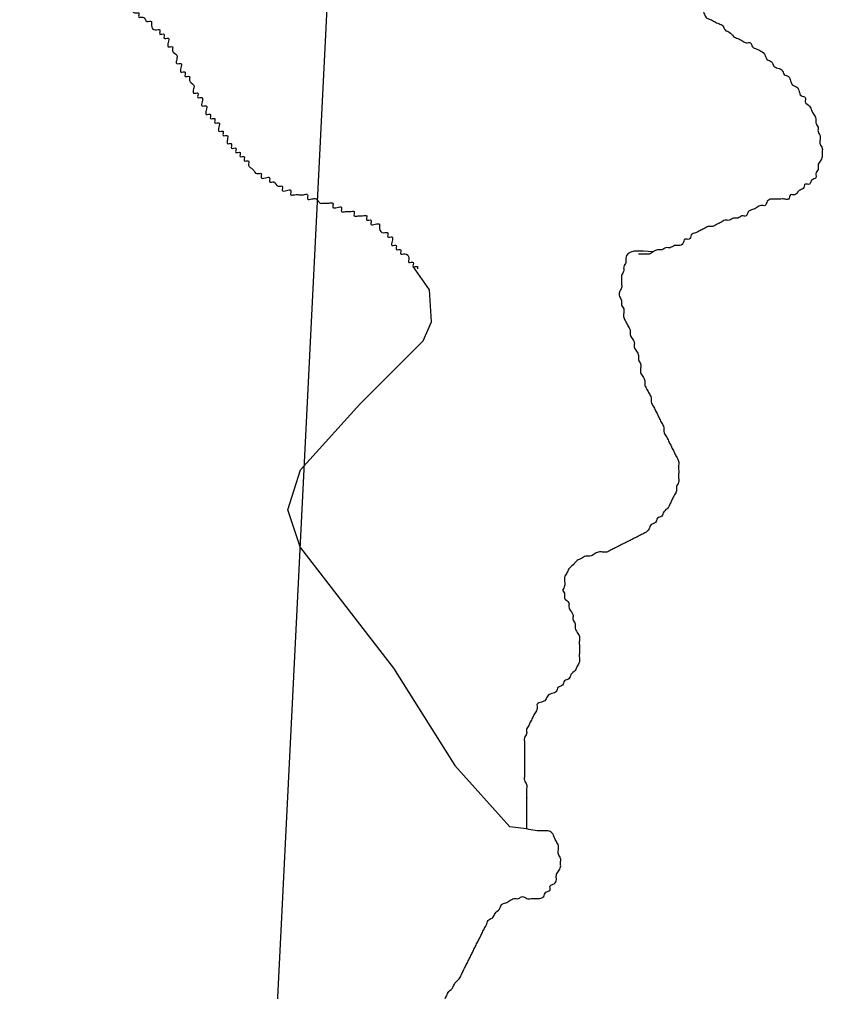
# Model space of a CAD drawing. Extents: x 813775 to 1157140, y 1757555 to 1979907.
# Drawn here: x 1041747 to 1042808, y 1862803 to 1864086 of the extents above; entities that cross this region are included whole.
import ezdxf

# ---------------------------------------------------------------- set-up
doc = ezdxf.new("R2010")
doc.units = 0
doc.layers.add('Level 35', color=7, linetype='Continuous')
doc.layers.add('Level 5', color=7, linetype='Continuous')

msp = doc.modelspace()

# ---------------------------------------------------------------- linework, layer by layer
at = {"layer": 'Level 35'}
for points in [[(1042118.1, 1863388.6), (1042101.4, 1863438.8), (1042118.1, 1863491.8), (1042196.2, 1863578.4), (1042279.9, 1863662.1), (1042291.1, 1863687.2), (1042288.3, 1863729.1), (1042266.8, 1863760)], [(1042118.1, 1863388.6), (1042240.9, 1863229.5), (1042321.8, 1863101.1), (1042394.3, 1863020.2)], [(1042416.6, 1863064.9), (1042416.6, 1863017.4), (1042394.3, 1863020.2)]]:
    msp.add_lwpolyline(points, dxfattribs=at)
for points in [[(1042740.2, 1864530.1), (1042740.2, 1864524.5), (1042745.8, 1864521.7), (1042745.8, 1864516.1), (1042748.6, 1864510.5), (1042751.3, 1864505), (1042751.3, 1864499.4), (1042754.1, 1864493.8), (1042754.1, 1864488.2), (1042754.1, 1864482.6), (1042754.1, 1864477), (1042754.1, 1864471.5), (1042754.1, 1864465.9), (1042751.3, 1864460.3), (1042745.8, 1864457.5), (1042743, 1864451.9), (1042737.4, 1864451.9), (1042734.6, 1864446.4), (1042729, 1864443.6), (1042726.2, 1864438), (1042720.7, 1864435.2), (1042715.1, 1864432.4), (1042712.3, 1864426.8), (1042706.7, 1864424), (1042703.9, 1864418.4), (1042698.3, 1864415.7), (1042692.8, 1864412.9), (1042687.2, 1864407.3), (1042681.6, 1864404.5), (1042676, 1864401.7), (1042670.5, 1864396.1), (1042664.9, 1864393.3), (1042659.3, 1864387.7), (1042653.7, 1864382.2), (1042648.1, 1864379.4), (1042642.6, 1864376.6), (1042639.8, 1864371), (1042634.2, 1864368.2), (1042631.4, 1864362.6), (1042625.8, 1864359.8), (1042620.2, 1864354.3), (1042617.5, 1864348.7), (1042611.9, 1864345.9), (1042611.9, 1864340.3), (1042606.3, 1864334.7), (1042603.5, 1864329.1), (1042600.7, 1864323.6), (1042595.1, 1864318), (1042595.1, 1864312.4), (1042592.3, 1864306.8), (1042589.6, 1864301.2), (1042589.6, 1864295.6), (1042589.6, 1864290.1), (1042589.6, 1864284.5), (1042589.6, 1864278.9), (1042589.6, 1864273.3), (1042589.6, 1864267.7), (1042589.6, 1864262.2), (1042589.6, 1864256.6), (1042589.6, 1864251), (1042589.6, 1864245.4), (1042592.3, 1864239.8), (1042592.3, 1864234.2), (1042595.1, 1864228.7), (1042595.1, 1864223.1), (1042595.1, 1864217.5), (1042595.1, 1864211.9), (1042597.9, 1864206.3), (1042597.9, 1864200.8), (1042600.7, 1864195.2), (1042603.5, 1864189.6), (1042606.3, 1864184), (1042609.1, 1864178.4), (1042611.9, 1864172.8), (1042614.7, 1864167.3), (1042614.7, 1864161.7), (1042620.2, 1864156.1), (1042620.2, 1864150.5), (1042623, 1864144.9), (1042625.8, 1864139.4), (1042625.8, 1864133.8), (1042628.6, 1864128.2), (1042634.2, 1864125.4), (1042634.2, 1864119.8), (1042637, 1864114.2), (1042642.6, 1864111.5), (1042645.3, 1864105.9), (1042648.1, 1864100.3), (1042650.9, 1864094.7), (1042653.7, 1864089.1), (1042659.3, 1864086.3)], [(1041748, 1864217.7), (1041748, 1864212.1), (1041753.5, 1864212.1), (1041753.5, 1864206.6), (1041759.1, 1864206.6), (1041764.7, 1864201), (1041770.3, 1864195.4), (1041775.9, 1864189.8), (1041781.4, 1864184.2), (1041787, 1864178.7), (1041787, 1864173.1), (1041792.6, 1864173.1), (1041792.6, 1864167.5), (1041798.2, 1864167.5), (1041798.2, 1864161.9), (1041803.7, 1864161.9), (1041803.7, 1864156.3), (1041809.3, 1864156.3), (1041809.3, 1864150.7), (1041814.9, 1864150.7), (1041814.9, 1864145.2), (1041820.5, 1864145.2), (1041826.1, 1864145.2), (1041826.1, 1864139.6), (1041831.6, 1864139.6), (1041837.2, 1864134), (1041842.8, 1864134), (1041842.8, 1864128.4), (1041848.4, 1864128.4), (1041854, 1864122.8), (1041859.5, 1864122.8), (1041859.5, 1864117.3), (1041865.1, 1864117.3), (1041870.7, 1864117.3), (1041870.7, 1864111.7), (1041876.3, 1864111.7), (1041881.9, 1864111.7), (1041881.9, 1864106.1), (1041887.4, 1864106.1), (1041887.4, 1864100.5), (1041893, 1864100.5), (1041898.6, 1864094.9), (1041904.2, 1864094.9), (1041904.2, 1864089.4), (1041909.7, 1864089.4), (1041915.3, 1864083.8), (1041920.9, 1864083.8), (1041920.9, 1864078.2), (1041926.5, 1864072.6), (1041932.1, 1864072.6), (1041932.1, 1864067), (1041937.6, 1864067), (1041937.6, 1864061.4), (1041943.2, 1864061.4), (1041943.2, 1864055.9), (1041943.2, 1864050.3), (1041948.8, 1864050.3), (1041948.8, 1864044.7), (1041954.4, 1864039.1), (1041954.4, 1864033.5), (1041954.4, 1864028), (1041960, 1864028), (1041960, 1864022.4), (1041960, 1864016.8), (1041965.5, 1864016.8), (1041965.5, 1864011.2), (1041971.1, 1864011.2), (1041971.1, 1864005.6), (1041976.7, 1864000), (1041976.7, 1863994.5), (1041976.7, 1863988.9), (1041982.3, 1863988.9), (1041982.3, 1863983.3), (1041987.9, 1863983.3), (1041987.9, 1863977.7), (1041987.9, 1863972.1), (1041993.4, 1863972.1), (1041993.4, 1863966.6), (1041993.4, 1863961), (1041999, 1863961), (1041999, 1863955.4), (1042004.6, 1863955.4), (1042004.6, 1863949.8), (1042010.2, 1863949.8), (1042010.2, 1863944.2), (1042010.2, 1863938.6), (1042015.7, 1863938.6), (1042015.7, 1863933.1), (1042021.3, 1863933.1), (1042021.3, 1863927.5), (1042021.3, 1863921.9)], [(1042659.3, 1864086.3), (1042664.9, 1864083.5), (1042670.5, 1864080.8), (1042676, 1864078), (1042678.8, 1864072.4), (1042684.4, 1864069.6), (1042690, 1864064), (1042695.6, 1864061.2), (1042701.1, 1864058.4), (1042706.7, 1864055.6), (1042712.3, 1864055.6), (1042715.1, 1864050.1), (1042720.7, 1864047.3), (1042726.2, 1864044.5), (1042731.8, 1864038.9), (1042734.6, 1864033.3), (1042740.2, 1864030.5), (1042743, 1864024.9), (1042748.6, 1864022.1), (1042754.1, 1864019.4), (1042756.9, 1864013.8), (1042762.5, 1864011), (1042765.3, 1864005.4), (1042768.1, 1863999.8), (1042773.7, 1863997), (1042776.5, 1863991.4), (1042779.2, 1863985.9), (1042784.8, 1863983.1), (1042784.8, 1863977.5), (1042790.4, 1863971.9), (1042793.2, 1863966.3), (1042796, 1863960.7), (1042798.8, 1863955.2), (1042798.8, 1863949.6), (1042801.6, 1863944), (1042801.6, 1863938.4), (1042804.3, 1863932.8), (1042804.3, 1863927.3), (1042804.3, 1863921.7), (1042807.1, 1863916.1), (1042807.1, 1863910.5), (1042807.1, 1863904.9), (1042804.3, 1863899.3), (1042801.6, 1863893.8), (1042801.6, 1863888.2), (1042798.8, 1863882.6), (1042798.8, 1863877), (1042793.2, 1863874.2), (1042790.4, 1863868.7), (1042784.8, 1863868.7), (1042782, 1863863.1), (1042776.5, 1863860.3), (1042770.9, 1863854.7), (1042765.3, 1863854.7), (1042762.5, 1863849.1), (1042756.9, 1863849.1), (1042751.3, 1863849.1), (1042745.8, 1863849.1), (1042740.2, 1863849.1), (1042734.6, 1863846.3), (1042731.8, 1863840.7), (1042726.2, 1863840.7), (1042720.7, 1863838), (1042715.1, 1863835.2), (1042709.5, 1863832.4), (1042706.7, 1863826.8), (1042701.1, 1863826.8), (1042695.6, 1863824), (1042690, 1863824), (1042684.4, 1863821.2), (1042678.8, 1863821.2), (1042673.2, 1863818.4), (1042667.7, 1863815.6), (1042662.1, 1863812.8), (1042656.5, 1863812.8), (1042650.9, 1863810), (1042645.3, 1863807.3), (1042639.8, 1863804.5), (1042634.2, 1863801.7), (1042631.4, 1863796.1), (1042625.8, 1863796.1), (1042623, 1863790.5), (1042617.5, 1863787.7), (1042611.9, 1863787.7), (1042606.3, 1863784.9), (1042600.7, 1863784.9), (1042595.1, 1863782.1), (1042589.6, 1863782.1), (1042584, 1863779.3), (1042578.4, 1863776.6), (1042572.8, 1863776.6)], [(1042021.3, 1863921.9), (1042026.9, 1863921.9), (1042026.9, 1863916.3), (1042032.5, 1863916.3), (1042032.5, 1863910.7), (1042038.1, 1863910.7), (1042038.1, 1863905.2), (1042043.6, 1863905.2), (1042043.6, 1863899.6), (1042049.2, 1863899.6), (1042049.2, 1863894), (1042054.8, 1863888.4), (1042060.4, 1863882.8), (1042066, 1863882.8), (1042066, 1863877.2), (1042071.5, 1863877.2), (1042077.1, 1863877.2), (1042077.1, 1863871.7), (1042082.7, 1863871.7), (1042088.3, 1863866.1), (1042093.9, 1863866.1), (1042093.9, 1863860.5), (1042099.4, 1863860.5), (1042105, 1863860.5), (1042105, 1863854.9), (1042110.6, 1863854.9), (1042116.2, 1863854.9), (1042121.7, 1863854.9), (1042127.3, 1863854.9), (1042127.3, 1863849.3), (1042132.9, 1863849.3), (1042138.5, 1863849.3), (1042144.1, 1863843.8), (1042149.6, 1863843.8), (1042155.2, 1863843.8), (1042160.8, 1863843.8), (1042160.8, 1863838.2), (1042166.4, 1863838.2), (1042172, 1863838.2), (1042172, 1863832.6), (1042177.5, 1863832.6), (1042183.1, 1863832.6), (1042188.7, 1863832.6), (1042188.7, 1863827), (1042194.3, 1863827), (1042199.9, 1863827), (1042205.4, 1863827), (1042205.4, 1863821.4), (1042211, 1863821.4), (1042211, 1863815.9), (1042216.6, 1863815.9), (1042222.2, 1863815.9), (1042222.2, 1863810.3), (1042227.7, 1863804.7), (1042233.3, 1863804.7), (1042233.3, 1863799.1), (1042238.9, 1863799.1), (1042238.9, 1863793.5), (1042238.9, 1863787.9), (1042244.5, 1863787.9), (1042244.5, 1863782.4), (1042250.1, 1863782.4), (1042250.1, 1863776.8), (1042255.6, 1863776.8), (1042261.2, 1863771.2), (1042261.2, 1863765.6), (1042266.8, 1863765.6), (1042266.8, 1863760), (1042272.4, 1863760), (1042272.4, 1863757)], [(1042584, 1863779.3), (1042547.7, 1863771), (1042547.7, 1863765.4), (1042544.9, 1863759.8), (1042544.9, 1863754.2), (1042542.1, 1863748.6), (1042542.1, 1863743.1), (1042542.1, 1863737.5), (1042542.1, 1863731.9), (1042539.3, 1863726.3), (1042539.3, 1863720.7), (1042542.1, 1863715.2), (1042542.1, 1863709.6), (1042544.9, 1863704), (1042544.9, 1863698.4), (1042544.9, 1863692.8), (1042547.7, 1863687.2), (1042550.5, 1863681.7), (1042553.3, 1863676.1), (1042553.3, 1863670.5), (1042556.1, 1863664.9), (1042558.9, 1863659.3), (1042558.9, 1863653.8), (1042561.7, 1863648.2), (1042564.5, 1863642.6), (1042564.5, 1863637), (1042567.2, 1863631.4), (1042567.2, 1863625.8), (1042567.2, 1863620.3), (1042570, 1863614.7), (1042572.8, 1863609.1), (1042572.8, 1863603.5), (1042575.6, 1863597.9), (1042578.4, 1863592.4), (1042581.2, 1863586.8), (1042581.2, 1863581.2), (1042584, 1863575.6), (1042586.8, 1863570), (1042589.6, 1863564.5), (1042592.3, 1863558.9), (1042595.1, 1863553.3), (1042597.9, 1863547.7), (1042597.9, 1863542.1), (1042600.7, 1863536.5), (1042603.5, 1863531), (1042606.3, 1863525.4), (1042609.1, 1863519.8), (1042611.9, 1863514.2), (1042614.7, 1863508.6), (1042617.5, 1863503.1), (1042617.5, 1863497.5), (1042617.5, 1863491.9), (1042617.5, 1863486.3), (1042617.5, 1863480.7), (1042617.5, 1863475.1), (1042614.7, 1863469.6), (1042614.7, 1863464), (1042611.9, 1863458.4), (1042609.1, 1863452.8), (1042606.3, 1863447.2), (1042603.5, 1863441.7), (1042597.9, 1863436.1), (1042595.1, 1863430.5), (1042589.6, 1863427.7), (1042586.8, 1863422.1), (1042581.2, 1863419.3), (1042578.4, 1863413.7), (1042572.8, 1863408.2), (1042567.2, 1863405.4), (1042561.7, 1863402.6), (1042556.1, 1863399.8), (1042550.5, 1863397), (1042544.9, 1863394.2), (1042539.3, 1863391.4), (1042533.8, 1863388.6), (1042528.2, 1863385.8), (1042522.6, 1863383), (1042517, 1863383), (1042511.5, 1863383), (1042505.9, 1863380.3), (1042500.3, 1863377.5), (1042494.7, 1863377.5), (1042489.1, 1863374.7), (1042483.6, 1863371.9), (1042478, 1863366.3), (1042472.4, 1863360.7), (1042469.6, 1863355.1), (1042466.8, 1863349.6), (1042466.8, 1863344), (1042466.8, 1863338.4), (1042464, 1863332.8)], [(1042572.8, 1863776.6), (1042567.2, 1863776.6), (1042564.5, 1863776.6)], [(1042464, 1863332.8), (1042466.8, 1863327.2), (1042466.8, 1863321.7), (1042472.4, 1863316.1), (1042472.4, 1863310.5), (1042475.2, 1863304.9), (1042478, 1863299.3), (1042478, 1863293.7), (1042480.8, 1863288.2), (1042480.8, 1863282.6), (1042483.6, 1863277), (1042486.3, 1863271.4), (1042486.3, 1863265.8), (1042486.3, 1863260.3), (1042486.3, 1863254.7), (1042486.3, 1863249.1), (1042486.3, 1863243.5), (1042486.3, 1863237.9), (1042483.6, 1863232.3), (1042480.8, 1863226.8), (1042475.2, 1863221.2), (1042472.4, 1863215.6), (1042466.8, 1863212.8), (1042464, 1863207.2), (1042458.5, 1863204.4), (1042455.7, 1863198.9), (1042450.1, 1863196.1), (1042444.5, 1863193.3), (1042441.7, 1863187.7), (1042436.1, 1863184.9), (1042430.6, 1863182.1), (1042430.6, 1863176.5), (1042427.8, 1863170.9), (1042425, 1863165.4), (1042422.2, 1863159.8), (1042419.4, 1863154.2), (1042416.6, 1863148.6), (1042416.6, 1863143), (1042413.8, 1863137.5), (1042413.8, 1863131.9), (1042413.8, 1863126.3), (1042413.8, 1863120.7), (1042413.8, 1863115.1), (1042413.8, 1863109.5), (1042413.8, 1863104), (1042413.8, 1863098.4), (1042413.8, 1863092.8), (1042413.8, 1863087.2), (1042413.8, 1863081.6), (1042416.6, 1863076.1), (1042416.6, 1863070.5), (1042416.6, 1863064.9), (1042416.6, 1863059.3), (1042416.9, 1863058.1)], [(1042313.7, 1862802.7), (1042319.3, 1862808.3), (1042322, 1862813.8), (1042327.6, 1862819.4), (1042330.4, 1862825), (1042333.2, 1862830.6), (1042336, 1862836.2), (1042338.8, 1862841.7), (1042341.6, 1862847.3), (1042344.4, 1862852.9), (1042347.1, 1862858.5), (1042349.9, 1862864.1), (1042352.7, 1862869.7), (1042355.5, 1862875.2), (1042358.3, 1862880.8), (1042361.1, 1862886.4), (1042363.9, 1862892), (1042366.7, 1862897.6), (1042372.2, 1862900.4), (1042375, 1862905.9), (1042380.6, 1862911.5), (1042383.4, 1862917.1), (1042389, 1862919.9), (1042394.6, 1862922.7), (1042400.1, 1862925.5), (1042405.7, 1862925.5), (1042411.3, 1862928.3), (1042416.9, 1862925.5), (1042422.5, 1862925.5), (1042428, 1862925.5), (1042433.6, 1862925.5), (1042439.2, 1862928.3), (1042442, 1862933.8), (1042447.6, 1862936.6), (1042447.6, 1862942.2), (1042453.1, 1862945), (1042455.9, 1862950.6), (1042455.9, 1862956.2), (1042458.7, 1862961.8), (1042461.5, 1862967.3), (1042461.5, 1862972.9), (1042461.5, 1862978.5), (1042458.7, 1862984.1), (1042458.7, 1862989.7), (1042458.7, 1862995.2), (1042455.9, 1863000.8), (1042453.1, 1863006.4), (1042450.4, 1863012), (1042444.8, 1863014.8), (1042439.2, 1863014.8), (1042416.6, 1863017.4)], [(1042235.6, 1862347.8), (1042241.1, 1862347.8), (1042246.7, 1862350.6), (1042252.3, 1862356.2), (1042257.9, 1862358.9), (1042263.5, 1862361.7), (1042269, 1862367.3), (1042274.6, 1862370.1), (1042277.4, 1862375.7), (1042280.2, 1862381.3), (1042283, 1862386.9), (1042285.8, 1862392.4), (1042288.6, 1862398), (1042291.4, 1862403.6), (1042291.4, 1862409.2), (1042294.1, 1862414.8), (1042294.1, 1862420.3), (1042294.1, 1862425.9), (1042294.1, 1862431.5), (1042294.1, 1862437.1), (1042294.1, 1862442.7), (1042294.1, 1862448.3), (1042294.1, 1862453.8), (1042291.4, 1862459.4), (1042291.4, 1862465), (1042288.6, 1862470.6), (1042288.6, 1862476.2), (1042285.8, 1862481.7), (1042283, 1862487.3), (1042277.4, 1862492.9), (1042274.6, 1862498.5), (1042269, 1862504.1), (1042266.3, 1862509.6), (1042260.7, 1862512.4), (1042257.9, 1862518), (1042255.1, 1862523.6), (1042249.5, 1862529.2), (1042246.7, 1862534.8), (1042243.9, 1862540.3), (1042241.1, 1862545.9), (1042241.1, 1862551.5), (1042238.4, 1862557.1), (1042235.6, 1862562.7), (1042235.6, 1862568.3), (1042232.8, 1862573.8), (1042232.8, 1862579.4), (1042232.8, 1862585), (1042232.8, 1862590.6), (1042232.8, 1862596.2), (1042232.8, 1862601.7), (1042235.6, 1862607.3), (1042238.4, 1862612.9), (1042243.9, 1862615.7), (1042249.5, 1862618.5), (1042255.1, 1862621.3), (1042260.7, 1862621.3), (1042266.3, 1862618.5), (1042271.8, 1862621.3), (1042274.6, 1862626.9), (1042280.2, 1862629.7), (1042280.2, 1862635.2), (1042283, 1862640.8), (1042285.8, 1862646.4), (1042288.6, 1862652), (1042288.6, 1862657.6), (1042285.8, 1862663.1), (1042285.8, 1862668.7), (1042283, 1862674.3), (1042283, 1862679.9), (1042280.2, 1862685.5), (1042280.2, 1862691), (1042277.4, 1862696.6), (1042277.4, 1862702.2), (1042277.4, 1862707.8), (1042277.4, 1862713.4), (1042280.2, 1862719), (1042280.2, 1862724.5), (1042280.2, 1862730.1), (1042283, 1862735.7), (1042285.8, 1862741.3), (1042285.8, 1862746.9), (1042288.6, 1862752.4), (1042288.6, 1862758), (1042291.4, 1862763.6), (1042294.1, 1862769.2), (1042296.9, 1862774.8), (1042299.7, 1862780.4), (1042302.5, 1862785.9), (1042308.1, 1862791.5), (1042310.9, 1862797.1), (1042313.7, 1862802.7)]]:
    msp.add_spline(points, degree=3, dxfattribs=at)
at = {"layer": 'Level 5'}
msp.add_lwpolyline([(1042535.4, 1871775.7), (1042023.3, 1861505.6)], dxfattribs=at)

doc.saveas('drawing.dxf')
